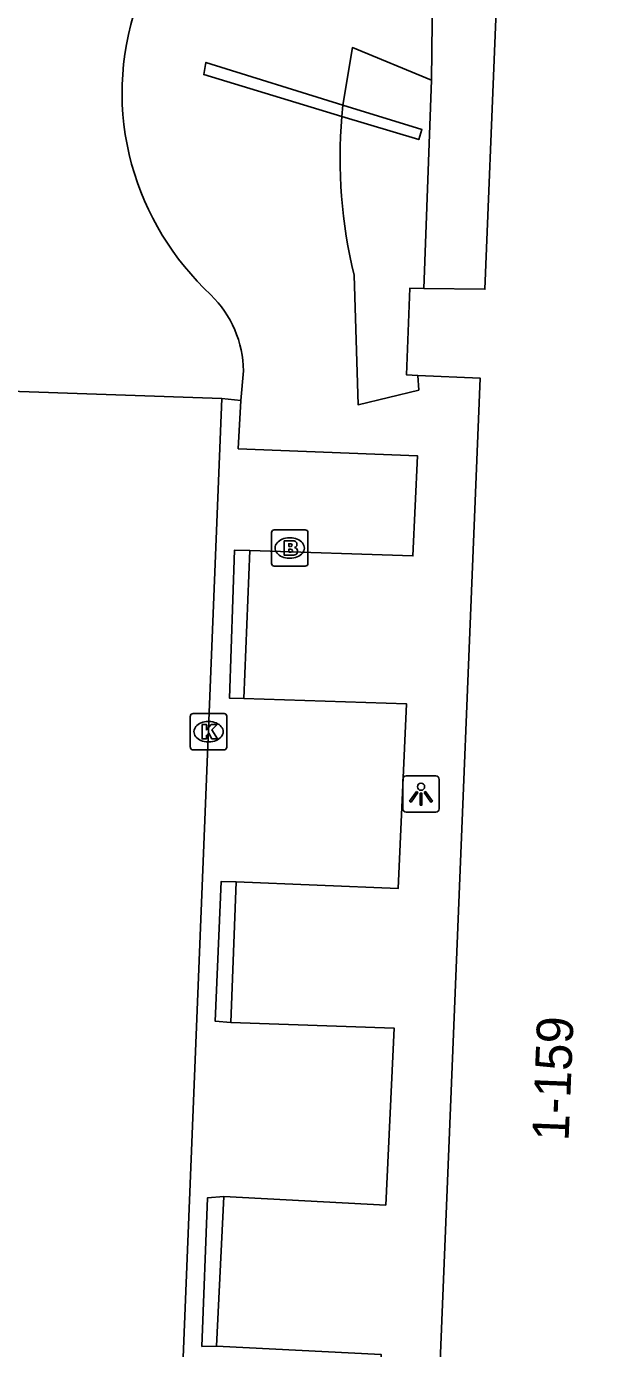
# Model space of a CAD drawing. Extents: x 160077 to 160945, y 386481 to 387498.
# Drawn here: x 160842.98 to 160858.81, y 386763.42 to 386799.77 of the extents above; entities that cross this region are included whole.
import ezdxf

# ---------------------------------------------------------------- set-up
doc = ezdxf.new("R2010")
doc.units = 0
for name, color, linetype in [('IMGEO_Brandkraan', 7, 'Continuous'), ('IMGEO_Kolk', 7, 'Continuous'), ('IMGEO_Lichtpunt', 7, 'Continuous'), ('IMGEO_Muur', 7, 'Continuous'), ('IMGEO_Pand', 7, 'Continuous'), ('IMGEO_Pand_nummerreeks', 7, 'Continuous'), ('IMGEO_Rijbaan_lokaal_open', 7, 'Continuous'), ('IMGEO_Voetpad_open', 7, 'Continuous')]:
    doc.layers.add(name, color=color, linetype=linetype)

msp = doc.modelspace()

# ---------------------------------------------------------------- linework, layer by layer
at = {"layer": 'IMGEO_Brandkraan'}
for p, q in [((160849.715, 386785.005), (160849.715, 386785.857)), ((160849.79, 386785.931), (160850.642, 386785.931)), ((160850.203, 386785.711), (160850.228, 386785.711)), ((160850.716, 386785.857), (160850.716, 386785.005)), ((160850.226, 386785.151), (160850.201, 386785.151)), ((160850.642, 386784.931), (160849.79, 386784.931))]:
    msp.add_line(p, q, dxfattribs=at)
for points in [[(160849.715, 386785.005), (160849.715, 386785.857)], [(160849.79, 386785.931), (160850.642, 386785.931)], [(160850.716, 386785.857), (160850.716, 386785.005)], [(160850.063, 386785.631), (160850.063, 386785.231), (160850.276, 386785.231)], [(160850.294, 386785.631), (160850.063, 386785.631)], [(160850.242, 386785.55), (160850.188, 386785.55), (160850.188, 386785.474)], [(160850.188, 386785.474), (160850.241, 386785.474)], [(160850.25, 386785.398), (160850.188, 386785.398), (160850.188, 386785.317)], [(160850.188, 386785.317), (160850.25, 386785.317)], [(160850.642, 386784.931), (160849.79, 386784.931)]]:
    msp.add_lwpolyline(points, dxfattribs=at)
for centre, radius, start, end in [((160849.792, 386785.855), 0.0765, 91.552, 178.448), ((160849.792, 386785.855), 0.0765, 91.552, 178.448), ((160850.64, 386785.855), 0.0765, 1.552, 88.448), ((160850.64, 386785.855), 0.0765, 1.552, 88.448), ((160850.243, 386785.512), 0.0379, 267.8285, 90.9355), ((160850.251, 386785.357), 0.0404, 269.8759, 90.5077), ((160850.298, 386785.486), 0.145, 59.4692, 91.5367), ((160850.323, 386785.533), 0.0922, 285.5137, 58.1501), ((160850.328, 386785.341), 0.105, 301.3115, 78.989), ((160849.792, 386785.007), 0.0765, 181.552, 268.448), ((160849.792, 386785.007), 0.0765, 181.552, 268.448), ((160850.282, 386785.482), 0.251, 268.6676, 293.5347), ((160850.64, 386785.007), 0.0765, 271.552, 358.448), ((160850.64, 386785.007), 0.0765, 271.552, 358.448)]:
    msp.add_arc(centre, radius, start, end, dxfattribs=at)
for centre, major_axis, ratio, start_param, end_param in [((160850.202, 386785.431), (-0.387, 0.002), 0.722429, 4.712389, 7.853982), ((160850.227, 386785.431), (-0.39, 0.002), 0.717154, 1.570796, 4.712389)]:
    msp.add_ellipse(centre, major_axis=major_axis, ratio=ratio, start_param=start_param, end_param=end_param, dxfattribs=at)
at = {"layer": 'IMGEO_Kolk'}
for p, q in [((160847.484, 386779.954), (160847.484, 386780.806)), ((160847.559, 386780.88), (160848.411, 386780.88)), ((160847.972, 386780.66), (160847.997, 386780.66)), ((160848.485, 386780.806), (160848.485, 386779.954)), ((160848.411, 386779.88), (160847.559, 386779.88)), ((160847.995, 386780.1), (160847.97, 386780.1))]:
    msp.add_line(p, q, dxfattribs=at)
for points in [[(160847.484, 386779.954), (160847.484, 386780.806)], [(160847.559, 386780.88), (160848.411, 386780.88)], [(160848.485, 386780.806), (160848.485, 386779.954)], [(160847.805, 386780.58), (160847.928, 386780.58), (160847.928, 386780.429), (160848.058, 386780.58), (160848.222, 386780.58), (160848.076, 386780.429), (160848.229, 386780.18), (160848.077, 386780.18), (160847.992, 386780.344), (160847.928, 386780.277), (160847.928, 386780.18), (160847.805, 386780.18), (160847.805, 386780.58)], [(160848.411, 386779.88), (160847.559, 386779.88)]]:
    msp.add_lwpolyline(points, dxfattribs=at)
for centre, start, end in [((160847.561, 386780.804), 91.552, 178.448), ((160847.561, 386780.804), 91.552, 178.448), ((160848.409, 386780.804), 1.552, 88.448), ((160848.409, 386780.804), 1.552, 88.448), ((160847.561, 386779.956), 181.552, 268.448), ((160847.561, 386779.956), 181.552, 268.448), ((160848.409, 386779.956), 271.552, 358.448), ((160848.409, 386779.956), 271.552, 358.448)]:
    msp.add_arc(centre, 0.0765, start, end, dxfattribs=at)
for centre, major_axis, ratio, start_param, end_param in [((160847.971, 386780.38), (-0.387, 0.002), 0.722429, 4.712389, 7.853982), ((160847.996, 386780.38), (-0.39, 0.002), 0.717154, 1.570796, 4.712389)]:
    msp.add_ellipse(centre, major_axis=major_axis, ratio=ratio, start_param=start_param, end_param=end_param, dxfattribs=at)
at = {"layer": 'IMGEO_Lichtpunt'}
for p, q in [((160854.226, 386779.165), (160853.418, 386779.165)), ((160854.226, 386779.165), (160853.418, 386779.165)), ((160853.324, 386779.07), (160853.324, 386778.263)), ((160853.324, 386779.07), (160853.324, 386778.263)), ((160854.32, 386778.263), (160854.32, 386779.07)), ((160854.32, 386778.263), (160854.32, 386779.07)), ((160853.418, 386778.169), (160854.226, 386778.169)), ((160853.418, 386778.169), (160854.226, 386778.169))]:
    msp.add_line(p, q, dxfattribs=at)
for points in [[(160853.698, 386778.734), (160853.737, 386778.706), (160853.549, 386778.444), (160853.511, 386778.471), (160853.698, 386778.734)], [(160853.8, 386778.686), (160853.847, 386778.686), (160853.847, 386778.364), (160853.8, 386778.364), (160853.8, 386778.686)], [(160853.91, 386778.706), (160853.948, 386778.733), (160854.135, 386778.471), (160854.096, 386778.443), (160853.91, 386778.706)]]:
    msp.add_lwpolyline(points, dxfattribs=at)
msp.add_circle((160853.823, 386778.868), 0.0994, dxfattribs=at)
for centre, start, end in [((160853.418, 386779.07), 90, 180), ((160853.418, 386779.07), 90, 180), ((160854.226, 386779.07), 0, 90), ((160854.226, 386779.07), 0, 90), ((160853.418, 386778.263), 180, 270), ((160853.418, 386778.263), 180, 270), ((160854.226, 386778.263), 270, 0), ((160854.226, 386778.263), 270, 360)]:
    msp.add_arc(centre, 0.0946, start, end, dxfattribs=at)
at = {"layer": 'IMGEO_Muur'}
for points in [[(160851.645, 386797.299), (160847.851, 386798.447), (160847.911, 386798.781), (160851.675, 386797.611)], [(160851.675, 386797.611), (160853.848, 386796.936), (160853.762, 386796.659), (160851.645, 386797.299)], [(160851.675, 386797.611), (160851.645, 386797.299)]]:
    msp.add_lwpolyline(points, dxfattribs=at)
at = {"layer": 'IMGEO_Pand'}
for points in [[(160862.79, 386822.962), (160858.757, 386823.153), (160858.761, 386823.291), (160858.889, 386827.388), (160856.992, 386827.473), (160855.58, 386792.545), (160853.896, 386792.569)], [(160853.896, 386792.569), (160853.513, 386792.574), (160853.428, 386790.191), (160853.733, 386790.177)], [(160854.694, 386721.954), (160854.941, 386727.457), (160852.907, 386727.563), (160853.818, 386750), (160855.447, 386790.101), (160853.733, 386790.177)]]:
    msp.add_lwpolyline(points, dxfattribs=at)
at = {"layer": 'IMGEO_Rijbaan_lokaal_open'}
for points in [[(160848.941, 386790.298), (160848.872, 386789.482)], [(160842.26, 386789.749), (160848.354, 386789.544)], [(160848.354, 386789.544), (160846.759, 386750), (160844.396, 386691.434)], [(160848.354, 386789.544), (160848.872, 386789.482)]]:
    msp.add_lwpolyline(points, dxfattribs=at)
for centre, radius, start, end in [((160853.082, 386797.949), 7.474, 161.2291, 195.2598), ((160853.294, 386798.026), 7.698, 195.3976, 227.0632), ((160845.977, 386790.271), 2.964, 0.5159, 45.6232)]:
    msp.add_arc(centre, radius, start, end, dxfattribs=at)
at = {"layer": 'IMGEO_Voetpad_open'}
for points in [[(160854.11, 386798.296), (160854.193, 386805.458)], [(160851.675, 386797.611), (160851.938, 386799.188), (160854.11, 386798.296)], [(160854.11, 386798.296), (160853.896, 386792.569)], [(160853.733, 386790.177), (160853.759, 386789.772), (160852.096, 386789.369), (160851.989, 386792.929)], [(160848.872, 386789.482), (160848.802, 386788.158), (160853.726, 386787.966), (160853.599, 386785.215), (160849.118, 386785.359)], [(160848.959, 386781.292), (160848.56, 386781.305), (160848.697, 386785.37), (160849.118, 386785.359)], [(160849.118, 386785.359), (160848.959, 386781.292)], [(160848.959, 386781.292), (160853.421, 386781.147), (160853.198, 386776.073), (160848.746, 386776.249)], [(160848.746, 386776.249), (160848.333, 386776.266), (160848.171, 386772.421), (160848.593, 386772.386)], [(160848.746, 386776.249), (160848.593, 386772.386)], [(160848.593, 386772.386), (160853.089, 386772.227), (160852.856, 386767.364), (160848.405, 386767.599)], [(160848.204, 386763.485), (160847.803, 386763.479), (160847.958, 386767.569), (160848.405, 386767.599)], [(160848.405, 386767.599), (160848.204, 386763.485)], [(160848.204, 386763.485), (160852.731, 386763.253), (160852.475, 386758.121), (160847.97, 386758.327)]]:
    msp.add_lwpolyline(points, dxfattribs=at)
msp.add_arc((160865.139, 386796.163), 13.542, 175.1864, 193.8155, dxfattribs=at)

# ---------------------------------------------------------------- texts
at = {"layer": 'IMGEO_Pand_nummerreeks'}
msp.add_text('1-159', height=1, rotation=87.674, dxfattribs=at).set_placement((160857.877, 386769.114))

doc.saveas('drawing.dxf')
